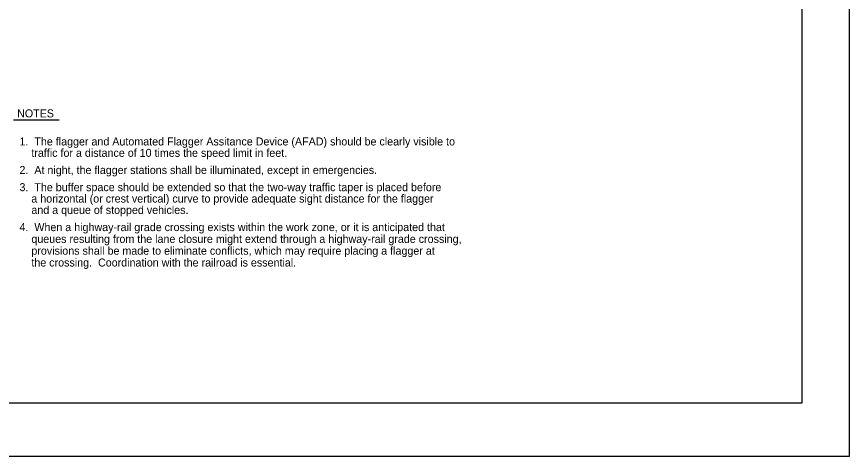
# Model space of a CAD drawing. Extents: x -14145 to -13662, y 30244 to 30661.
# Drawn here: x -13881.02 to -13859.17, y 30478.81 to 30490.36 of the extents above; entities that cross this region are included whole.
import ezdxf

# ---------------------------------------------------------------- set-up
doc = ezdxf.new("R2010")
doc.units = 0
for name, color, linetype in [('10', 7, 'Continuous'), ('2', 7, 'Continuous'), ('61', 7, 'Continuous')]:
    doc.layers.add(name, color=color, linetype=linetype)

msp = doc.modelspace()

# ---------------------------------------------------------------- linework, layer by layer
at = {"layer": '10'}
for p, q in [((-13860.422, 30502.777), (-13860.422, 30480.207)), ((-13860.422, 30480.207), (-13891.874, 30480.207))]:
    msp.add_line(p, q, dxfattribs=at)
at = {"layer": '2'}
msp.add_line((-13879.906, 30487.64), (-13881.098, 30487.64), dxfattribs=at)
at = {"layer": '61'}
msp.add_lwpolyline([(-13892.174, 30504.307), (-13859.174, 30504.307), (-13859.174, 30478.807), (-13892.174, 30478.807)], close=True, dxfattribs=at)

# ---------------------------------------------------------------- texts
at = {"layer": '2'}
for s, p in [('NOTES', (-13881.007, 30487.711)), ('1.  The flagger and Automated Flagger Assitance Device (AFAD) should be clearly visible to ', (-13880.945, 30486.974)), ('    traffic for a distance of 10 times the speed limit in feet.', (-13880.945, 30486.675)), ('2.  At night, the flagger stations shall be illuminated, except in emergencies.', (-13880.945, 30486.224)), ('3.  The buffer space should be extended so that the two-way traffic taper is placed before ', (-13880.945, 30485.773)), ('    a horizontal (or crest vertical) curve to provide adequate sight distance for the flagger', (-13880.945, 30485.474)), ('    and a queue of stopped vehicles.', (-13880.945, 30485.175)), ('4.  When a highway-rail grade crossing exists within the work zone, or it is anticipated that ', (-13880.945, 30484.724)), ('    queues resulting from the lane closure might extend through a highway-rail grade crossing, ', (-13880.945, 30484.414)), ('    provisions shall be made to eliminate conflicts, which may require placing a flagger at ', (-13880.945, 30484.104)), ('    the crossing.  Coordination with the railroad is essential.', (-13880.945, 30483.794))]:
    msp.add_text(s, height=0.21, dxfattribs=at).set_placement(p)

doc.saveas('drawing.dxf')
